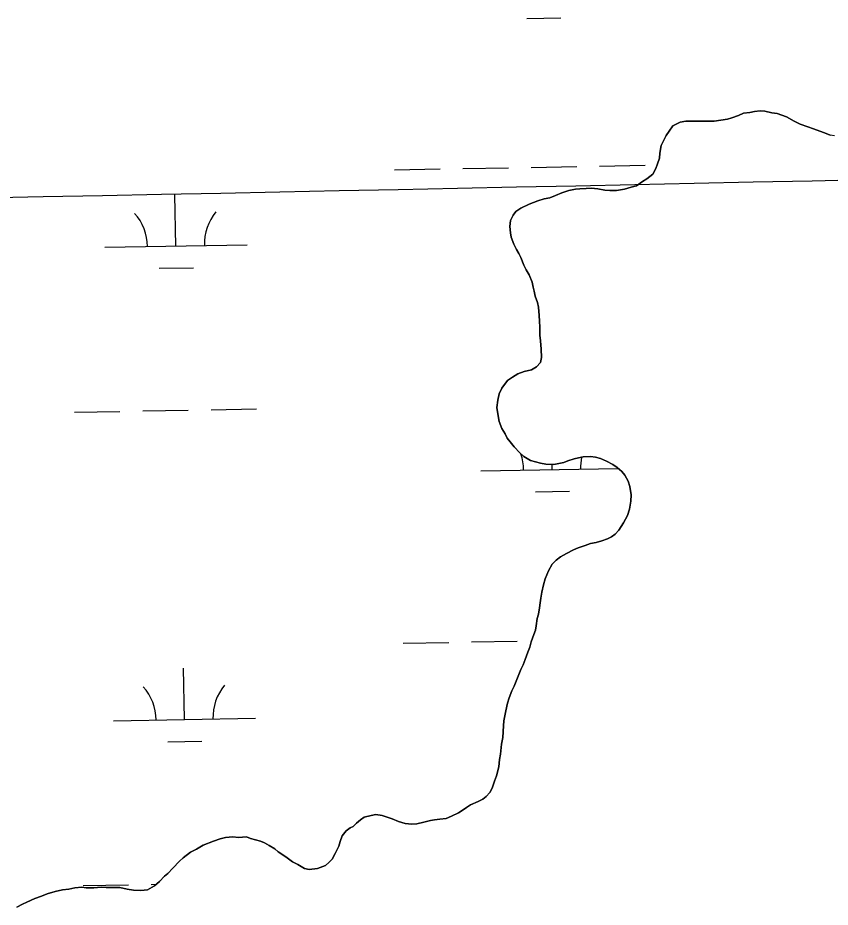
# Model space of a CAD drawing. Extents: x 3925854 to 3964121, y 224593 to 250589.
# Drawn here: x 3955344 to 3955915, y 236043 to 236668 of the extents above; entities that cross this region are included whole.
import ezdxf

# ---------------------------------------------------------------- set-up
doc = ezdxf.new("R2010")
doc.units = 0
for name, color, linetype in [('V-GRID-MAJR', 7, 'Continuous'), ('V-TOPO-SHOR', 7, 'Continuous'), ('V-WETL-SWMP', 7, 'Continuous')]:
    doc.layers.add(name, color=color, linetype=linetype)

msp = doc.modelspace()

# ---------------------------------------------------------------- linework, layer by layer
at = {"layer": 'V-GRID-MAJR'}
msp.add_spline([(3930006.603, 236087.686), (3935327.129, 236182.494), (3940647.643, 236278.076), (3945968.142, 236374.431), (3951288.627, 236471.56), (3956609.098, 236569.464), (3961929.554, 236668.141), (3961929.555, 236668.141)], degree=3, dxfattribs=at)
at = {"layer": 'V-TOPO-SHOR'}
for points in [[(3955696.885, 236362.466), (3955693.056, 236366.611), (3955690.229, 236370.171), (3955688.208, 236372.743), (3955686.586, 236375.715), (3955684.354, 236379.479), (3955682.51, 236384.443), (3955681.673, 236388.42), (3955680.815, 236394.392), (3955681.558, 236399.582), (3955682.51, 236403.977), (3955684.264, 236407.981), (3955688.394, 236413.406), (3955691.759, 236415.63), (3955695.523, 236417.862), (3955700.093, 236419.503), (3955705.262, 236420.752), (3955708.627, 236422.978), (3955711.586, 236425.997), (3955712.149, 236429.393), (3955711.889, 236435.369), (3955711.432, 236441.144), (3955710.992, 236445.127), (3955710.937, 236450.706), (3955710.892, 236455.093), (3955710.654, 236458.876), (3955709.995, 236464.85), (3955709.366, 236468.032), (3955707.723, 236472.599), (3955707.093, 236475.983), (3955706.464, 236478.964), (3955705.632, 236482.346), (3955703.586, 236487.507), (3955701.557, 236491.074), (3955699.728, 236494.443), (3955697.682, 236499.604), (3955696.257, 236502.58), (3955694.635, 236505.355), (3955692.802, 236509.123), (3955690.961, 236513.889), (3955690.33, 236517.07), (3955689.887, 236521.45), (3955690.442, 236525.642), (3955692.198, 236529.448), (3955694.164, 236532.059), (3955697.729, 236534.287), (3955703.48, 236537.136), (3955709.634, 236539.589), (3955714.205, 236540.832), (3955717.984, 236541.668), (3955722.154, 236543.304), (3955726.52, 236545.144), (3955731.486, 236546.788), (3955736.06, 236547.833), (3955739.246, 236548.064), (3955743.629, 236548.308), (3955747.215, 236548.345), (3955751.805, 236547.992), (3955756.798, 236547.046), (3955760.189, 236546.682), (3955764.971, 236546.731), (3955770.542, 236547.783), (3955775.115, 236549.027), (3955778.891, 236550.061), (3955783.245, 236553.096), (3955786.215, 236554.919), (3955790.366, 236558.349), (3955792.521, 236562.158), (3955793.682, 236565.56), (3955795.038, 236569.56), (3955795.4, 236572.951), (3955796.342, 236578.344), (3955797.903, 236581.747), (3955799.859, 236585.354), (3955801.821, 236588.563), (3955804.573, 236592.18), (3955809.529, 236594.822), (3955813.509, 236595.459), (3955816.896, 236595.494), (3955822.678, 236595.553), (3955827.263, 236595.399), (3955833.641, 236595.465), (3955838.218, 236596.108), (3955842.994, 236596.956), (3955845.976, 236597.781), (3955850.543, 236599.424), (3955854.114, 236601.054), (3955858.491, 236601.697), (3955861.874, 236602.33), (3955865.856, 236602.768), (3955869.046, 236602.6), (3955874.041, 236601.455), (3955877.834, 236600.896), (3955884.236, 236598.57), (3955889.85, 236595.438), (3955894.055, 236593.489), (3955899.455, 236591.549), (3955903.256, 236590.193), (3955907.858, 236588.446), (3955911.059, 236587.281), (3955915.063, 236585.729)], [(3955579.961, 236099.97), (3955582.328, 236102.384), (3955585.097, 236104.606), (3955587.67, 236106.425), (3955592.441, 236107.67), (3955595.823, 236108.301), (3955600.216, 236107.549), (3955603.812, 236106.591), (3955607.412, 236105.43), (3955611.818, 236103.482), (3955616.415, 236102.134), (3955621.206, 236101.584), (3955624.591, 236101.817), (3955629.564, 236102.866), (3955634.135, 236104.109), (3955637.121, 236104.537), (3955640.903, 236104.973), (3955645.282, 236105.616), (3955649.052, 236107.248), (3955654.013, 236109.493), (3955656.587, 236111.113), (3955659.554, 236113.335), (3955662.325, 236115.158), (3955667.683, 236117.603), (3955671.056, 236119.033), (3955673.428, 236121.052), (3955675.99, 236123.868), (3955677.554, 236126.872), (3955679.299, 236131.675), (3955680.655, 236135.476), (3955682.185, 236141.87), (3955682.732, 236147.057), (3955683.489, 236150.85), (3955684.016, 236157.834), (3955684.966, 236162.428), (3955685.48, 236170.603), (3955685.843, 236174.195), (3955687.168, 236181.185), (3955688.308, 236186.58), (3955689.465, 236190.377), (3955691.409, 236195.181), (3955692.97, 236198.585), (3955695.302, 236204.389), (3955697.637, 236210.193), (3955699.396, 236213.4), (3955700.752, 236217.201), (3955702.694, 236222.403), (3955704.051, 236226.004), (3955705.012, 236229.602), (3955706.753, 236234.802), (3955707.92, 236237.804), (3955708.483, 236240.997), (3955709.231, 236245.988), (3955709.997, 236249.185), (3955710.748, 236253.58), (3955711.312, 236256.974), (3955711.676, 236260.365), (3955712.43, 236264.557), (3955713.575, 236269.751), (3955714.728, 236273.949), (3955717.062, 236279.555), (3955719.805, 236284.167), (3955722.567, 236286.985), (3955725.533, 236289.408), (3955729.893, 236291.843), (3955734.651, 236294.284), (3955738.026, 236295.713), (3955742.992, 236297.358), (3955746.566, 236298.79), (3955750.543, 236299.429), (3955754.518, 236300.664), (3955758.489, 236302.099), (3955761.465, 236303.525), (3955764.037, 236305.345), (3955766.601, 236308.161), (3955769.938, 236313.179), (3955772.676, 236318.389), (3955774.025, 236322.788), (3955774.963, 236328.578), (3955775.318, 236332.967), (3955774.263, 236338.736), (3955773.028, 236342.51), (3955770.794, 236346.674), (3955768.774, 236349.244), (3955765.356, 236352.199), (3955762.344, 236354.36), (3955757.934, 236356.707), (3955753.732, 236358.458), (3955750.133, 236359.419), (3955746.742, 236359.783), (3955741.56, 236359.73), (3955738.179, 236358.898), (3955735.197, 236358.27), (3955730.827, 236356.832), (3955727.849, 236355.605), (3955720.886, 236354.337), (3955715.303, 236354.481), (3955711.508, 236355.239), (3955704.512, 236357.162), (3955699.9, 236359.906), (3955696.885, 236362.466)], [(3955343.507, 236043.218), (3955347.474, 236045.251), (3955350.646, 236046.877), (3955356.203, 236049.327), (3955360.968, 236050.969), (3955364.939, 236052.604), (3955370.504, 236054.254), (3955375.673, 236055.504), (3955380.054, 236055.948), (3955384.43, 236056.79), (3955389.208, 236057.236), (3955392.401, 236056.87), (3955397.585, 236056.923), (3955402.762, 236057.373), (3955406.352, 236057.013), (3955411.533, 236057.064), (3955415.918, 236057.109), (3955421.114, 236055.966), (3955425.507, 236055.213), (3955430.69, 236054.867), (3955435.47, 236055.313), (3955440.226, 236058.154), (3955443.779, 236061.379), (3955447.33, 236065.002), (3955449.702, 236067.019), (3955453.253, 236070.642), (3955457.988, 236075.476), (3955460.356, 236077.89), (3955465.496, 236081.931), (3955469.861, 236083.967), (3955474.616, 236086.805), (3955481.761, 236089.668), (3955486.529, 236091.313), (3955490.107, 236092.146), (3955495.286, 236092.597), (3955499.276, 236092.239), (3955504.853, 236092.695), (3955507.654, 236091.528), (3955514.849, 236089.607), (3955517.653, 236088.44), (3955520.862, 236086.48), (3955524.872, 236084.128), (3955527.282, 236082.158), (3955532.501, 236078.625), (3955537.322, 236075.087), (3955540.928, 236073.129), (3955545.741, 236070.388), (3955548.938, 236069.622), (3955554.908, 236070.481), (3955560.468, 236072.531), (3955562.84, 236074.548), (3955565.205, 236076.965), (3955567.159, 236080.97), (3955569.895, 236086.181), (3955570.661, 236089.377), (3955572.215, 236093.379), (3955574.968, 236096.994), (3955577.739, 236099.015), (3955579.961, 236099.97)]]:
    msp.add_lwpolyline(points, dxfattribs=at)
at = {"layer": 'V-WETL-SWMP'}
for p, q in [((3955701.915, 236667.667), (3955725.911, 236668.103)), ((3955608.989, 236561.32), (3955640.983, 236561.902)), ((3955656.981, 236562.193), (3955688.975, 236562.774)), ((3955704.973, 236563.065), (3955736.968, 236563.647)), ((3955752.965, 236563.938), (3955784.96, 236564.52)), ((3955455.345, 236507.776), (3955454.69, 236543.77)), ((3955405.353, 236506.867), (3955505.336, 236508.685)), ((3955443.627, 236492.129), (3955467.623, 236492.566)), ((3955384.047, 236391.028), (3955416.042, 236391.61)), ((3955432.04, 236391.901), (3955464.034, 236392.483)), ((3955480.032, 236392.774), (3955512.026, 236393.355)), ((3955719.68, 236350.694), (3955719.613, 236354.37)), ((3955669.688, 236349.785), (3955766.121, 236351.538)), ((3955707.963, 236335.047), (3955731.959, 236335.483)), ((3955615.037, 236228.7), (3955647.031, 236229.282)), ((3955663.029, 236229.573), (3955695.024, 236230.154)), ((3955461.393, 236175.156), (3955460.738, 236211.15)), ((3955411.401, 236174.247), (3955511.385, 236176.065)), ((3955449.675, 236159.509), (3955473.671, 236159.946)), ((3955390.095, 236058.408), (3955422.09, 236058.99)), ((3955438.088, 236059.281), (3955441.537, 236059.344))]:
    msp.add_line(p, q, dxfattribs=at)
for points in [[(3955915.062, 236585.728), (3955911.06, 236587.282), (3955907.859, 236588.446), (3955903.257, 236590.193), (3955899.456, 236591.549), (3955894.054, 236593.488), (3955889.849, 236595.438), (3955884.236, 236598.57), (3955877.834, 236600.897), (3955874.041, 236601.456), (3955869.047, 236602.601), (3955865.856, 236602.768), (3955861.874, 236602.329), (3955858.492, 236601.697), (3955854.114, 236601.054), (3955850.542, 236599.423), (3955845.975, 236597.782), (3955842.993, 236596.955), (3955838.218, 236596.109), (3955833.641, 236595.465), (3955827.263, 236595.4), (3955822.677, 236595.552), (3955816.897, 236595.494), (3955813.509, 236595.459), (3955809.529, 236594.821), (3955804.573, 236592.179), (3955801.82, 236588.564), (3955799.859, 236585.354), (3955797.903, 236581.747), (3955796.343, 236578.343), (3955795.401, 236572.951), (3955795.037, 236569.559), (3955793.682, 236565.559), (3955792.521, 236562.159), (3955790.367, 236558.35), (3955786.216, 236554.919), (3955783.245, 236553.095), (3955778.891, 236550.061), (3955775.114, 236549.026), (3955770.542, 236547.784), (3955764.972, 236546.73), (3955760.189, 236546.682), (3955756.797, 236547.046), (3955751.804, 236547.992), (3955747.216, 236548.344), (3955743.629, 236548.307), (3955739.247, 236548.063), (3955736.06, 236547.832), (3955731.486, 236546.789), (3955726.52, 236545.144), (3955722.153, 236543.305), (3955717.984, 236541.668), (3955714.206, 236540.833), (3955709.634, 236539.59), (3955703.48, 236537.136), (3955697.729, 236534.287), (3955694.164, 236532.058), (3955692.197, 236529.447), (3955690.442, 236525.642), (3955689.887, 236521.451), (3955690.33, 236517.07), (3955690.96, 236513.888), (3955692.802, 236509.123), (3955694.635, 236505.354), (3955696.257, 236502.58), (3955697.683, 236499.605), (3955699.729, 236494.443), (3955701.557, 236491.074), (3955703.586, 236487.507), (3955705.632, 236482.345), (3955706.463, 236478.965), (3955707.092, 236475.982), (3955707.724, 236472.6), (3955709.365, 236468.032), (3955709.995, 236464.849), (3955710.654, 236458.876), (3955710.892, 236455.092), (3955710.936, 236450.707), (3955710.993, 236445.127), (3955711.432, 236441.145), (3955711.89, 236435.369), (3955712.15, 236429.392), (3955711.586, 236425.998), (3955708.627, 236422.978), (3955705.261, 236420.752), (3955700.092, 236419.503), (3955695.524, 236417.862), (3955691.76, 236415.631), (3955688.394, 236413.405), (3955684.263, 236407.981), (3955682.51, 236403.977), (3955681.558, 236399.582), (3955680.814, 236394.392), (3955681.672, 236388.421), (3955682.51, 236384.444), (3955684.354, 236379.479), (3955686.585, 236375.715), (3955688.209, 236372.742), (3955690.229, 236370.171), (3955693.055, 236366.612), (3955696.885, 236362.465)], [(3955918.057, 236585.161), (3955915.062, 236585.728)], [(3955696.885, 236362.465), (3955699.9, 236359.905), (3955704.513, 236357.161), (3955711.508, 236355.239), (3955715.303, 236354.48), (3955720.886, 236354.338), (3955727.849, 236355.605), (3955730.826, 236356.831), (3955735.197, 236358.27), (3955738.18, 236358.899), (3955741.56, 236359.73), (3955746.742, 236359.783), (3955750.134, 236359.419), (3955753.731, 236358.459), (3955757.935, 236356.708), (3955762.344, 236354.361), (3955765.356, 236352.199), (3955768.774, 236349.244), (3955770.793, 236346.673), (3955773.028, 236342.51), (3955774.262, 236338.736), (3955775.318, 236332.966), (3955774.964, 236328.578), (3955774.026, 236322.788), (3955772.675, 236318.389), (3955769.938, 236313.179), (3955766.601, 236308.162), (3955764.038, 236305.345), (3955761.465, 236303.525), (3955758.49, 236302.1), (3955754.518, 236300.664), (3955750.544, 236299.428), (3955746.565, 236298.79), (3955742.991, 236297.358), (3955738.025, 236295.713), (3955734.651, 236294.283), (3955729.892, 236291.843), (3955725.532, 236289.407), (3955722.567, 236286.985), (3955719.805, 236284.167), (3955717.062, 236279.554), (3955714.727, 236273.95), (3955713.574, 236269.752), (3955712.43, 236264.558), (3955711.676, 236260.365), (3955711.312, 236256.973), (3955710.748, 236253.579), (3955709.996, 236249.186), (3955709.231, 236245.989), (3955708.484, 236240.998), (3955707.919, 236237.804), (3955706.753, 236234.802), (3955705.012, 236229.602), (3955704.052, 236226.004), (3955702.694, 236222.403), (3955700.753, 236217.201), (3955699.397, 236213.4), (3955697.636, 236210.193), (3955695.303, 236204.389), (3955692.97, 236198.585), (3955691.41, 236195.181), (3955689.466, 236190.377), (3955688.308, 236186.579), (3955687.167, 236181.185), (3955685.843, 236174.196), (3955685.481, 236170.604), (3955684.966, 236162.427), (3955684.016, 236157.833), (3955683.489, 236150.851), (3955682.731, 236147.057), (3955682.185, 236141.869), (3955680.656, 236135.475), (3955679.299, 236131.674), (3955677.554, 236126.873), (3955675.99, 236123.867), (3955673.428, 236121.051), (3955671.056, 236119.033), (3955667.682, 236117.604), (3955662.326, 236115.157), (3955659.554, 236113.335), (3955656.587, 236111.113), (3955654.012, 236109.492), (3955649.052, 236107.249), (3955645.281, 236105.616), (3955640.903, 236104.974), (3955637.12, 236104.537), (3955634.135, 236104.108), (3955629.563, 236102.865), (3955624.591, 236101.818), (3955621.205, 236101.584), (3955616.415, 236102.134), (3955611.817, 236103.482), (3955607.413, 236105.43), (3955603.813, 236106.59), (3955600.215, 236107.55), (3955595.823, 236108.302), (3955592.441, 236107.67), (3955587.67, 236106.426), (3955585.097, 236104.606), (3955582.329, 236102.385), (3955579.962, 236099.969)], [(3955579.962, 236099.969), (3955577.738, 236099.016), (3955574.968, 236096.995), (3955572.215, 236093.379), (3955570.661, 236089.377), (3955569.896, 236086.18), (3955567.159, 236080.97), (3955565.206, 236076.964), (3955562.839, 236074.548), (3955560.468, 236072.531), (3955554.907, 236070.481), (3955548.937, 236069.623), (3955545.74, 236070.388), (3955540.928, 236073.129), (3955537.321, 236075.086), (3955532.501, 236078.625), (3955527.283, 236082.159), (3955524.871, 236084.128), (3955520.861, 236086.479), (3955517.652, 236088.44), (3955514.849, 236089.607), (3955507.654, 236091.527), (3955504.852, 236092.695), (3955499.276, 236092.239), (3955495.286, 236092.597), (3955490.108, 236092.146), (3955486.529, 236091.312), (3955481.762, 236089.669), (3955474.615, 236086.806), (3955469.861, 236083.967), (3955465.496, 236081.93), (3955460.355, 236077.891), (3955457.988, 236075.475), (3955453.253, 236070.643), (3955449.702, 236067.02), (3955447.331, 236065.002), (3955443.78, 236061.379), (3955440.225, 236058.153), (3955435.47, 236055.314), (3955430.691, 236054.867), (3955425.506, 236055.213), (3955421.113, 236055.966), (3955415.919, 236057.109), (3955411.534, 236057.064), (3955406.353, 236057.012), (3955402.761, 236057.374), (3955397.584, 236056.922), (3955392.402, 236056.87), (3955389.209, 236057.236), (3955384.43, 236056.789), (3955380.053, 236055.947), (3955375.673, 236055.504), (3955370.503, 236054.255), (3955364.939, 236052.604), (3955360.969, 236050.969), (3955356.202, 236049.326), (3955350.646, 236046.878), (3955347.474, 236045.251), (3955343.508, 236043.218)]]:
    msp.add_lwpolyline(points, dxfattribs=at)
for centre, start, end in [((3955400.102, 236507.246), 0.269879, 41.813537), ((3955510.57, 236509.255), 140.269876, 181.813534), ((3955664.438, 236350.164), 0.269879, 19.194527), ((3955774.905, 236352.173), 168.085323, 181.813534), ((3955406.15, 236174.626), 0.269879, 41.813537), ((3955516.618, 236176.635), 140.269876, 181.813534)]:
    msp.add_arc(centre, 35.246, start, end, dxfattribs=at)

doc.saveas('drawing.dxf')
